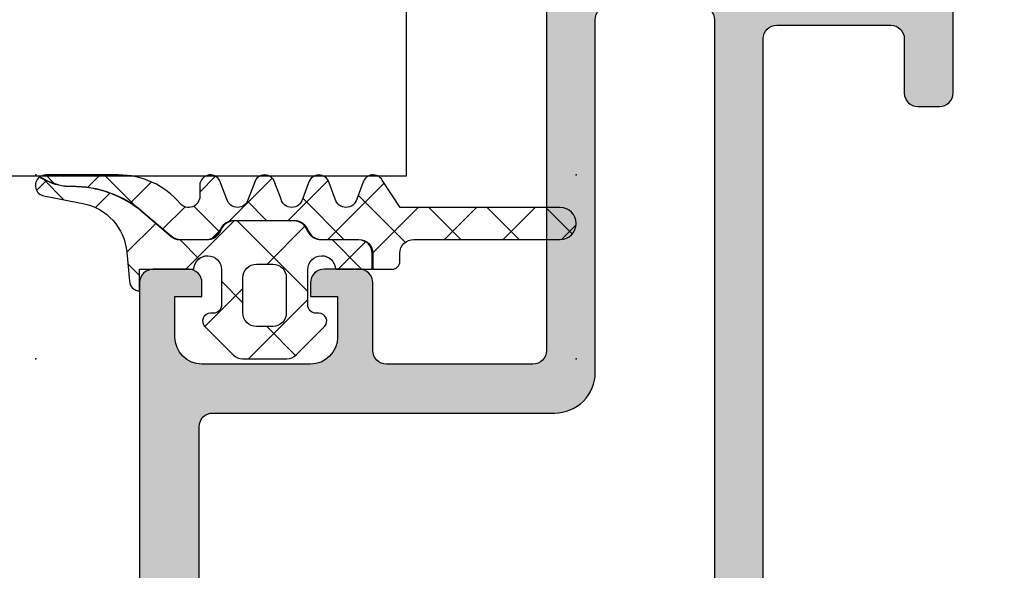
# Model space of a CAD drawing. Header units: millimetres. Extents: x 247761 to 294611, y 172579 to 236863.
# Tile 517 of 596: x 268641 to 268677, y 198208 to 198228. Entities that reach past the tile are written whole.
import ezdxf

# ---------------------------------------------------------------- set-up
doc = ezdxf.new("R2010")
doc.units = ezdxf.units.MM
doc.layers.add('FASÁDA DETAILNÍ', color=4, linetype='Continuous')
doc.layers.add('NOVA', color=240, linetype='Continuous')

# ---------------------------------------------------------------- blocks, each defined once
blk = doc.blocks.new('A$C69D17D4D')
at = {"layer": 'FASÁDA DETAILNÍ'}
h = blk.add_hatch(color=256, dxfattribs=at)
edge = h.paths.add_edge_path(flags=16)
edge.add_ellipse((-5978.789414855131, 24829.51812637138), major_axis=(-0.499974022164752, 0), ratio=1, start_angle=89.99702292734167, end_angle=180.0029770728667, ccw=False)
edge.add_line((-5978.789440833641, 24829.01815234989), (-5996.789440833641, 24829.01815234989))
edge.add_ellipse((-5996.789466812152, 24829.51812637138), major_axis=(-0.4999740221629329, 0), ratio=1, start_angle=-0.0029770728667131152, end_angle=90.00297707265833, ccw=False)
edge.add_line((-5997.289440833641, 24829.51815234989), (-5997.289440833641, 24842.01815234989))
edge.add_ellipse((-5996.789419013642, 24842.01813052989), major_axis=(-0.5000218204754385, 0), ratio=1, start_angle=270.0025002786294, end_angle=359.9974997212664, ccw=False)
edge.add_line((-5996.789440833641, 24842.51815234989), (-5984.186389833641, 24842.51815234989))
edge.add_ellipse((-5984.186388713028, 24844.01815122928), major_axis=(-1.499998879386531, 0), ratio=1, start_angle=89.99995719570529, end_angle=180.0000428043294)
edge.add_line((-5982.686389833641, 24844.01815234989), (-5982.686389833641, 24857.01814034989))
edge.add_ellipse((-5982.186390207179, 24857.01814072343), major_axis=(-0.49999962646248, 0), ratio=1, start_angle=-90.00004280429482, end_angle=4.280419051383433e-05, ccw=False)
edge.add_line((-5982.186389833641, 24857.51814034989), (-5978.789440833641, 24857.51814034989))
edge.add_ellipse((-5978.789440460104, 24857.01814072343), major_axis=(-0.4999996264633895, 0), ratio=1, start_angle=179.9999571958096, end_angle=270.0000428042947, ccw=False)
edge.add_line((-5978.289440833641, 24857.01814034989), (-5978.289440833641, 24829.51815234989))
edge = h.paths.add_edge_path()
edge.add_line((-5949.489445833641, 24828.31814034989), (-5949.489445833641, 24831.31814034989))
edge.add_line((-5949.489445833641, 24831.31814034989), (-5951.489445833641, 24831.31814034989))
edge.add_arc((-5951.489471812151, 24830.8181663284), 0.4999740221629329, 89.99702292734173, 180.0029770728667)
edge.add_line((-5951.989445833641, 24830.81814034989), (-5951.989445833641, 24830.31814034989))
edge.add_line((-5951.989445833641, 24830.31814034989), (-5950.989445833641, 24830.31814034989))
edge.add_line((-5950.989445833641, 24830.31814034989), (-5950.989445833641, 24829.31814034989))
edge.add_arc((-5951.989509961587, 24829.31820447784), 1.000064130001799, 270.0036740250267, 359.9963259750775, ccw=False)
edge.add_line((-5951.989445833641, 24828.31814034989), (-5955.989445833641, 24828.31814034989))
edge.add_arc((-5955.98941585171, 24829.31817033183), 1.000029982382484, 180.0017177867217, 269.9982822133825, ccw=False)
edge.add_line((-5956.989445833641, 24829.31814034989), (-5956.989445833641, 24830.31814034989))
edge.add_line((-5956.989445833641, 24830.31814034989), (-5955.989445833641, 24830.31814034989))
edge.add_line((-5955.989445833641, 24830.31814034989), (-5955.989445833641, 24830.81814034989))
edge.add_arc((-5956.489451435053, 24830.81813474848), 0.5000056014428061, 0.0006418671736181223, 89.99935813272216)
edge.add_line((-5956.489445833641, 24831.31814034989), (-5959.289448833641, 24831.31814034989))
edge.add_arc((-5959.289448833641, 24830.81814034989), 0.5, 90, 270)
edge.add_line((-5959.289448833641, 24830.31814034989), (-5958.989445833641, 24830.31814034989))
edge.add_arc((-5958.989456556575, 24829.81812962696), 0.5000107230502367, 0.001228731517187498, 89.99877126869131, ccw=False)
edge.add_line((-5958.489445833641, 24829.81814034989), (-5958.489445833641, 24829.31814034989))
edge.add_arc((-5958.98951375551, 24829.31820827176), 0.5000679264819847, 270.00778221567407, 359.9922177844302, ccw=False)
edge.add_line((-5958.989445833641, 24828.81814034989), (-5970.289440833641, 24828.81814034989))
edge.add_arc((-5970.289419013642, 24829.31816216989), 0.500021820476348, 180.0025002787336, 269.9974997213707, ccw=False)
edge.add_line((-5970.789440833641, 24829.31814034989), (-5970.789440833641, 24829.81814034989))
edge.add_arc((-5970.289503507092, 24829.81820302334), 0.4999373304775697, 89.99281725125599, 180.007182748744, ccw=False)
edge.add_line((-5970.289440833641, 24830.31814034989), (-5969.989437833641, 24830.31814034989))
edge.add_arc((-5969.989500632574, 24830.81820314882), 0.5000628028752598, 270.0071953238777, 359.9928046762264)
edge.add_line((-5969.489437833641, 24830.81814034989), (-5969.489437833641, 24835.31814034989))
edge.add_arc((-5969.989443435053, 24835.31813474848), 0.5000056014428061, 0.0006418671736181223, 89.99935813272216)
edge.add_line((-5969.989437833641, 24835.81814034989), (-5970.789440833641, 24835.81814034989))
edge.add_arc((-5970.789466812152, 24835.3181663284), 0.4999740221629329, 89.99702292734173, 180.0029770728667)
edge.add_line((-5971.289440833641, 24835.31814034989), (-5971.289440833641, 24833.31814034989))
edge.add_arc((-5971.789508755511, 24833.31820827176), 0.5000679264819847, 270.00778221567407, 359.9922177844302, ccw=False)
edge.add_line((-5971.789440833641, 24832.81814034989), (-5972.289440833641, 24832.81814034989))
edge.add_arc((-5972.289503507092, 24832.31820302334), 0.4999373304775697, 89.99281725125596, 180.007182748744)
edge.add_line((-5972.789440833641, 24832.31814034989), (-5972.789440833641, 24829.31814034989))
edge.add_arc((-5973.289495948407, 24829.31819546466), 0.5000551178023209, 270.0063149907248, 359.9936850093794, ccw=False)
edge.add_line((-5973.289440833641, 24828.81814034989), (-5974.989437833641, 24828.81814034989))
edge.add_arc((-5974.989469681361, 24830.31810850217), 1.499968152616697, 179.9987834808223, 270.0012165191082, ccw=False)
edge.add_line((-5976.489437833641, 24830.31814034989), (-5976.489437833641, 24856.31814034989))
edge.add_arc((-5975.989458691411, 24856.31816120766), 0.4999791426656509, 89.99760977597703, 180.002390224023, ccw=False)
edge.add_line((-5975.989437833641, 24856.81814034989), (-5971.789440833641, 24856.81814034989))
edge.add_arc((-5971.789446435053, 24856.31813474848), 0.5000056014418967, 0.000641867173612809, 89.99935813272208, ccw=False)
edge.add_line((-5971.289440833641, 24856.31814034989), (-5971.289440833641, 24854.31814034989))
edge.add_arc((-5970.789419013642, 24854.31816216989), 0.5000218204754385, 180.0025002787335, 269.9974997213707)
edge.add_line((-5970.789440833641, 24853.81814034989), (-5969.989437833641, 24853.81814034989))
edge.add_arc((-5969.989490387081, 24854.31819290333), 0.5000525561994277, 270.0060215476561, 359.9939784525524)
edge.add_line((-5969.489437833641, 24854.31814034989), (-5969.489437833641, 24859.31814134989))
edge.add_line((-5969.489437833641, 24859.31814134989), (-5969.706758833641, 24860.07603034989))
edge.add_arc((-5969.418380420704, 24860.15872166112), 0.2999999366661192, 127.90481467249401, 196.0000242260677, ccw=False)
edge.add_arc((-5969.786990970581, 24860.63214150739), 0.3000001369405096, 307.9047180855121, 359.9999699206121)
edge.add_line((-5969.486990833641, 24860.6321413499), (-5969.486992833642, 24862.69628834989))
edge.add_arc((-5969.886992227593, 24862.69628880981), 0.3999993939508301, 359.9999341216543, 471.973769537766)
edge.add_line((-5970.036664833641, 24863.06723034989), (-5972.059893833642, 24862.25086934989))
edge.add_arc((-5971.985057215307, 24862.0653990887), 0.1999993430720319, 111.973907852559, 204.1410923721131)
edge.add_line((-5972.167564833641, 24861.98360234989), (-5971.099244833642, 24859.59991734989))
edge.add_arc((-5971.281752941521, 24859.51812064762), 0.199999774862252, -90.81990060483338, 24.141025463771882, ccw=False)
edge.add_line((-5971.284614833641, 24859.31814134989), (-5982.588694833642, 24859.31814034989))
edge.add_arc((-5982.597126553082, 24859.50955484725), 0.191600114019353, 178.9555499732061, 272.522221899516, ccw=False)
edge.add_line((-5982.788694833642, 24859.51304734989), (-5982.788694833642, 24859.93363134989))
edge.add_line((-5982.788694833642, 24859.93363134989), (-5981.356959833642, 24862.39924334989))
edge.add_arc((-5981.616296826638, 24862.55005504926), 0.2999997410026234, 329.8208038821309, 434.0000282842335)
edge.add_line((-5981.533605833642, 24862.83843334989), (-5983.025766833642, 24863.26630434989))
edge.add_line((-5983.025766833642, 24863.26630434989), (-5983.889041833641, 24863.7647163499))
edge.add_arc((-5984.089041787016, 24863.41830610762), 0.4000000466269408, 60.00001156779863, 179.9999652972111)
edge.add_line((-5984.489041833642, 24863.41830634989), (-5984.488694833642, 24859.31037534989))
edge.add_line((-5984.488694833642, 24859.31037534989), (-5984.486389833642, 24844.81831834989))
edge.add_arc((-5984.986389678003, 24844.81814022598), 0.4999998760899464, -90.0000178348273, 0.020411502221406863, ccw=False)
edge.add_line((-5984.986389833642, 24844.31814034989), (-5990.389431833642, 24844.31814034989))
edge.add_arc((-5990.389432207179, 24844.81813997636), 0.4999996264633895, 179.9999571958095, 270.0000428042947, ccw=False)
edge.add_line((-5990.889431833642, 24844.81814034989), (-5990.889431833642, 24847.31814034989))
edge.add_arc((-5991.389431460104, 24847.31814072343), 0.49999962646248, 359.9999571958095, 450.0000428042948)
edge.add_line((-5991.389431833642, 24847.81814034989), (-5992.689434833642, 24847.81814034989))
edge.add_arc((-5992.689455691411, 24847.31816120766), 0.4999791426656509, 89.99760977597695, 180.0023902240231)
edge.add_line((-5993.189434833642, 24847.31814034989), (-5993.189434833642, 24846.81814034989))
edge.add_line((-5993.189434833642, 24846.81814034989), (-5992.189434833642, 24846.81814034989))
edge.add_line((-5992.189434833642, 24846.81814034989), (-5992.189434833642, 24845.31814034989))
edge.add_arc((-5993.189466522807, 24845.31817203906), 1.000031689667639, 270.0018155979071, 359.9981844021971, ccw=False)
edge.add_line((-5993.189434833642, 24844.31814034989), (-5997.189434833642, 24844.31814034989))
edge.add_arc((-5997.189365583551, 24845.31820959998), 1.000069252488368, 180.0039674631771, 269.99603253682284, ccw=False)
edge.add_line((-5998.189434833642, 24845.31814034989), (-5998.189434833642, 24846.81814034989))
edge.add_line((-5998.189434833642, 24846.81814034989), (-5997.189434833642, 24846.81814034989))
edge.add_line((-5997.189434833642, 24846.81814034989), (-5997.189434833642, 24847.31814034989))
edge.add_arc((-5997.689408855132, 24847.3181663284), 0.499974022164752, 359.9970229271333, 450.0029770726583)
edge.add_line((-5997.689434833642, 24847.81814034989), (-5998.989437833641, 24847.81814034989))
edge.add_arc((-5998.98943223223, 24847.31813474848), 0.5000056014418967, 90.00064186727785, 179.9993581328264)
edge.add_line((-5999.489437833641, 24847.31814034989), (-5999.489437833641, 24828.31814034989))
edge.add_arc((-5997.989467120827, 24828.31811106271), 1.499970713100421, 179.9988812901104, 270.0011187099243)
edge.add_line((-5997.989437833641, 24826.81814034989), (-5950.989445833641, 24826.81814034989))
edge.add_arc((-5950.989506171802, 24828.31820068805), 1.500060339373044, 270.0023046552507, 359.9976953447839)
h = blk.add_hatch(dxfattribs=at)
h.set_pattern_fill('ANSI37', color=256, scale=0.625, angle=90, style=0)
h.set_pattern_definition([(135, (0, 0), (-1.403165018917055, -1.403165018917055), []), (225, (0, 0), (1.403165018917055, -1.403165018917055), [])])
edge = h.paths.add_edge_path()
edge.add_arc((-5992.879513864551, 24845.90811894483), 0.2900050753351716, 314.9975633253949, 449.9994892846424)
edge.add_line((-5992.879511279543, 24846.19812402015), (-5992.979505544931, 24846.19812402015))
edge.add_arc((-5992.979505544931, 24846.50812402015), 0.3099999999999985, 179.9999999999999, 270.0000000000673, ccw=False)
edge.add_line((-5993.289505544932, 24846.50812402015), (-5993.289505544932, 24847.80810002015))
edge.add_arc((-5992.779505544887, 24847.80810002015), 0.5100000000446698, 1.1235201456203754, 180.0000000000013, ccw=False)
edge.add_line((-5992.269603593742, 24847.81810003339), (-5990.910995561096, 24847.81810185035))
edge.add_line((-5990.910995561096, 24847.81810185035), (-5990.910995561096, 24848.4081021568))
edge.add_arc((-5991.400995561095, 24848.4081021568), 0.4900000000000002, 2.105722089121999e-13, 90.00000000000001)
edge.add_line((-5991.400995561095, 24848.8981021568), (-5992.800993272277, 24848.8981021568))
edge.add_arc((-5992.800993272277, 24849.4081021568), 0.5099999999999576, 210.0000000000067, 270.0000000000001, ccw=False)
edge.add_line((-5993.242666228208, 24849.1531021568), (-5993.358136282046, 24849.3531021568))
edge.add_arc((-5993.782488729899, 24849.1081021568), 0.4900000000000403, 30.00000000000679, 90.00000000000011)
edge.add_line((-5993.782488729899, 24849.5981021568), (-5996.019498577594, 24849.5981021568))
edge.add_arc((-5996.019498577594, 24849.1081021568), 0.4899999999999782, 90.00000000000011, 150.0000000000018)
edge.add_line((-5996.443851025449, 24849.3531021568), (-5996.559321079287, 24849.1531021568))
edge.add_arc((-5997.000994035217, 24849.4081021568), 0.5100000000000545, 269.99999999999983, 330.00000000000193, ccw=False)
edge.add_line((-5997.000994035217, 24848.8981021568), (-5997.998591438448, 24848.8981021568))
edge.add_arc((-5997.998591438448, 24849.4040355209), 0.5059333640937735, 229.3588191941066, 269.99999999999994, ccw=False)
edge.add_line((-5998.328115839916, 24849.02013157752), (-5999.354347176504, 24849.90099845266))
edge.add_arc((-6001.955544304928, 24846.87054052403), 3.993732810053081, 49.35881919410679, 90.61886913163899)
edge.add_arc((-6002.020391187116, 24852.87392311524), 2.010000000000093, 243.3452087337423, 270.6188691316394, ccw=False)
edge.add_line((-6002.922105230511, 24851.07753457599), (-6003.1891411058, 24851.21157573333))
edge.add_arc((-6002.944171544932, 24850.90811202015), 0.3900003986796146, 128.9120293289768, 258.9894375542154)
edge.add_line((-6003.018657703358, 24850.52529075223), (-6001.580566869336, 24850.2456891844))
edge.add_arc((-6001.964178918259, 24848.27263525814), 2.010000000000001, 4.99524938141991, 78.99750356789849, ccw=False)
edge.add_line((-5999.961813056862, 24848.44765227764), (-5999.868030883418, 24847.37469249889))
edge.add_arc((-5999.479463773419, 24847.40811379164), 0.3900017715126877, 184.9160046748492, 268.5301263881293)
edge.add_line((-5999.48946783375, 24847.01824034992), (-5999.48946783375, 24847.81811131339))
edge.add_line((-5999.48946783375, 24847.81811131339), (-5997.489388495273, 24847.81810007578))
edge.add_arc((-5996.979486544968, 24847.80810002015), 0.5100000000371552, 0, 178.8764750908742, ccw=False)
edge.add_line((-5996.469486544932, 24847.80810002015), (-5996.469486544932, 24846.50812402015))
edge.add_arc((-5996.779486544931, 24846.50812402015), 0.3100000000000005, 269.99999999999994, 359.99999999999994, ccw=False)
edge.add_line((-5996.779486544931, 24846.19812402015), (-5996.87951154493, 24846.19812402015))
edge.add_arc((-5996.879483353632, 24845.90810864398), 0.2900153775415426, 90.00556950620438, 224.9966855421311)
edge.add_line((-5997.084567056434, 24845.70304866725), (-5996.044002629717, 24844.66175164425))
edge.add_arc((-5995.697398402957, 24845.00811202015), 0.4900000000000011, 224.9798378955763, 269.9999999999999)
edge.add_line((-5995.697398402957, 24844.51811202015), (-5994.06134996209, 24844.51811202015))
edge.add_arc((-5994.061349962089, 24845.00811202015), 0.4899999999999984, 270.0000000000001, 315.0276992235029)
edge.add_line((-5993.714700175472, 24844.66179724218), (-5992.674458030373, 24845.70304566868))
edge = h.paths.add_edge_path()
edge.add_arc((-5994.5794827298, 24847.50813383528), 0.4999901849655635, -1.1368683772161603e-13, 89.9999999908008, ccw=False)
edge.add_line((-5994.079492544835, 24847.50813383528), (-5994.079492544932, 24846.20812402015))
edge.add_arc((-5994.579473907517, 24846.20810538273), 0.4999813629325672, -90.0021357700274, 0.002135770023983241, ccw=False)
edge.add_line((-5994.579492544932, 24845.70812402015), (-5995.17949954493, 24845.70812402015))
edge.add_arc((-5995.179518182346, 24846.20810538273), 0.4999813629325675, 179.997864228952, 270.0021357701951, ccw=False)
edge.add_line((-5995.679499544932, 24846.20812402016), (-5995.679499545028, 24847.50813383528))
edge.add_arc((-5995.179509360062, 24847.50813383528), 0.4999901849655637, 90, 180, ccw=False)
edge.add_line((-5995.179509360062, 24848.00812402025), (-5994.57948272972, 24848.00812402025))
h = blk.add_hatch(dxfattribs=at)
h.set_pattern_fill('ANSI37', color=256, scale=0.48, angle=90, style=0)
h.set_pattern_definition([(135, (0, 0), (-1.077630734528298, -1.077630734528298), []), (225, (0, 0), (1.077630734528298, -1.077630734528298), [])])
edge = h.paths.add_edge_path()
edge.add_line((-5992.27527937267, 24850.40152880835), (-5992.502538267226, 24851.00858631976))
edge.add_arc((-5992.879374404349, 24850.90811111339), 0.3900009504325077, 14.92936879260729, 165.070631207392)
edge.add_line((-5993.256210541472, 24851.00858631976), (-5993.483469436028, 24850.40152880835))
edge.add_arc((-5993.879374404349, 24850.50811227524), 0.4100009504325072, 195.0676336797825, 344.9323663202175, ccw=False)
edge.add_line((-5994.27527937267, 24850.40152880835), (-5994.502538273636, 24851.00858633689))
edge.add_arc((-5994.879374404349, 24850.90811261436), 0.390000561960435, 14.92915839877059, 165.0708416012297)
edge.add_line((-5995.256210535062, 24851.00858633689), (-5995.483469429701, 24850.40152882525))
edge.add_arc((-5995.879374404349, 24850.50811077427), 0.4100005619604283, 195.0674247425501, 344.9325713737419, ccw=False)
edge.add_line((-5996.275279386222, 24850.40152885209), (-5996.502534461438, 24851.0085863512))
edge.add_arc((-5996.879417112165, 24850.90809910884), 0.3900489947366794, 14.92931686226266, 179.9999999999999)
edge.add_line((-5997.269466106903, 24850.90809910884), (-5997.269466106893, 24850.50811001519))
edge.add_arc((-5997.679466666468, 24850.50811001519), 0.4100005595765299, 220.3199356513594, 359.99999999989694, ccw=False)
edge.add_arc((-6000.271752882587, 24848.30814015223), 2.989972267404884, 40.31993784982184, 90.00133045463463)
edge.add_line((-6000.271822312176, 24851.29811241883), (-6002.943613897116, 24851.29811202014))
edge.add_arc((-6002.944171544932, 24850.90811202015), 0.3900003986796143, 89.91807475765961, 125.6405699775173)
edge.add_line((-6003.171424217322, 24851.22506080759), (-6002.913132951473, 24851.09540908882))
edge.add_arc((-6002.020391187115, 24852.87392311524), 1.990000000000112, 243.345208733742, 270.6188691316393)
edge.add_arc((-6001.955544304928, 24846.87054052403), 4.013732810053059, 49.358819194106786, 90.61886913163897, ccw=False)
edge.add_line((-5999.341320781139, 24849.91617452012), (-5998.315089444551, 24849.03530764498))
edge.add_arc((-5997.998591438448, 24849.4040355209), 0.4859333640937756, 229.3588191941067, 269.9999999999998)
edge.add_line((-5997.998591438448, 24848.9181021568), (-5997.000994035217, 24848.9181021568))
edge.add_arc((-5997.000994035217, 24849.4081021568), 0.4900000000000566, 270.0000000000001, 330.0000000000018)
edge.add_line((-5996.576641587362, 24849.1631021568), (-5996.461171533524, 24849.3631021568))
edge.add_arc((-5996.019498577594, 24849.1081021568), 0.5099999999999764, 89.99999999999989, 150.0000000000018, ccw=False)
edge.add_line((-5996.019498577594, 24849.6181021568), (-5993.782488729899, 24849.6181021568))
edge.add_arc((-5993.782488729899, 24849.1081021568), 0.5100000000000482, 30.00000000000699, 89.99999999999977, ccw=False)
edge.add_line((-5993.34081577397, 24849.3631021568), (-5993.225345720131, 24849.1631021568))
edge.add_arc((-5992.800993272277, 24849.4081021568), 0.4899999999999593, 210.000000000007, 269.9999999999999)
edge.add_line((-5992.800993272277, 24848.9181021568), (-5991.400995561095, 24848.9181021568))
edge.add_arc((-5991.400995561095, 24848.4081021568), 0.509999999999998, -2.2737367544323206e-13, 90, ccw=False)
edge.add_line((-5990.890995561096, 24848.4081021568), (-5990.890995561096, 24847.8181018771))
edge.add_line((-5990.890995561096, 24847.8181018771), (-5990.179374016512, 24847.8181028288))
edge.add_arc((-5990.179374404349, 24848.1081028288), 0.2900000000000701, 270.0000766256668, 360.0000000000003)
edge.add_line((-5989.889374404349, 24848.1081028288), (-5989.88937440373, 24848.408087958))
edge.add_arc((-5989.37955241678, 24848.40826950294), 0.5098220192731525, 89.97571351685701, 180.0204027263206, ccw=False)
edge.add_line((-5989.379336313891, 24848.91809147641), (-5983.979373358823, 24848.918121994))
edge.add_arc((-5983.979376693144, 24849.50812046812), 0.5899984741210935, 270.0003238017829, 450.0000000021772)
edge.add_line((-5983.979376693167, 24850.09811894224), (-5989.884784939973, 24850.09811894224))
edge.add_line((-5989.884784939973, 24850.09811894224), (-5990.541488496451, 24851.10287327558))
edge.add_arc((-5990.879376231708, 24850.90811264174), 0.3899997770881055, 29.95942118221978, 165.0702409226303)
edge.add_line((-5991.256210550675, 24851.00859011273), (-5991.483469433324, 24850.40152881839))
edge.add_arc((-5991.879374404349, 24850.50811227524), 0.4100009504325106, 195.0676336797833, 344.93236777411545, ccw=False)
blk.add_lwpolyline([(-6377.354742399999, 24895.25402419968), (-5989.663965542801, 24895.25402419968), (-5989.663965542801, 24851.25402419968), (-6377.354742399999, 24851.25402419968), (-6458.325621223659, 24851.25402419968), (-6458.325621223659, 24895.25402419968)], close=True, dxfattribs=at)
for points in [[(-5976.489437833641, 24830.31814034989), (-5976.489437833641, 24856.31814034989), (-5976.489437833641, 24856.31814034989, -0.414238), (-5975.989437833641, 24856.81814034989), (-5971.789440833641, 24856.81814034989), (-5971.789440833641, 24856.81814034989, -0.414207), (-5971.289440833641, 24856.31814034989), (-5971.289440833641, 24854.31814034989), (-5971.289440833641, 24854.31814034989, 0.414188), (-5970.789440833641, 24853.81814034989), (-5969.989437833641, 24853.81814034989), (-5969.989437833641, 24853.81814034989, 0.414152), (-5969.489437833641, 24854.31814034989), (-5969.489437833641, 24859.31814134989)], [(-5984.488694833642, 24859.31037534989), (-5984.486389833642, 24844.81831834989), (-5984.486389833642, 24844.81831834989, -0.414318), (-5984.986389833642, 24844.31814034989), (-5990.389431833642, 24844.31814034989), (-5990.389431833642, 24844.31814034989, -0.414214), (-5990.889431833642, 24844.81814034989), (-5990.889431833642, 24847.31814034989), (-5990.889431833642, 24847.31814034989, 0.414214), (-5991.389431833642, 24847.81814034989), (-5992.689434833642, 24847.81814034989), (-5992.689434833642, 24847.81814034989, 0.414238), (-5993.189434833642, 24847.31814034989), (-5993.189434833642, 24846.81814034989), (-5992.189434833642, 24846.81814034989), (-5992.189434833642, 24845.31814034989), (-5992.189434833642, 24845.31814034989, -0.414195), (-5993.189434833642, 24844.31814034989), (-5997.189434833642, 24844.31814034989), (-5997.189434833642, 24844.31814034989, -0.414173), (-5998.189434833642, 24845.31814034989), (-5998.189434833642, 24846.81814034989), (-5997.189434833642, 24846.81814034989), (-5997.189434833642, 24847.31814034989), (-5997.189434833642, 24847.31814034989, 0.414244), (-5997.689434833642, 24847.81814034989), (-5998.989437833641, 24847.81814034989), (-5998.989437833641, 24847.81814034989, 0.414207), (-5999.489437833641, 24847.31814034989), (-5999.489437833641, 24828.31814034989)]]:
    blk.add_lwpolyline(points, format="xyb", dxfattribs=at)
at = {"layer": 'FASÁDA DETAILNÍ', "extrusion": (0, 0, -1)}
blk.add_lwpolyline([(5978.289440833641, 24829.51815234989, 0.414244), (5978.789440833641, 24829.01815234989), (5996.789440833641, 24829.01815234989), (5996.789440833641, 24829.01815234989, 0.414244), (5997.289440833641, 24829.51815234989), (5997.289440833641, 24842.01815234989), (5997.289440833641, 24842.01815234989, 0.414188), (5996.789440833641, 24842.51815234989), (5984.186389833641, 24842.51815234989), (5984.186389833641, 24842.51815234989, -0.414214), (5982.686389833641, 24844.01815234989), (5982.686389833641, 24857.01814034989), (5982.686389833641, 24857.01814034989, 0.414214), (5982.186389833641, 24857.51814034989), (5978.789440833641, 24857.51814034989), (5978.789440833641, 24857.51814034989, 0.414214), (5978.289440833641, 24857.01814034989), (5978.289440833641, 24829.51815234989)], format="xyb", close=True, dxfattribs=at)
at = {"layer": 'FASÁDA DETAILNÍ', "color": 7}
for points in [[(-5992.674458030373, 24845.70304566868, 0.6681907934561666), (-5992.879511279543, 24846.19812402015), (-5992.979505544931, 24846.19812402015, -0.41421356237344), (-5993.289505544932, 24846.50812402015), (-5993.289505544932, 24847.80810002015, -0.9902431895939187), (-5992.269603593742, 24847.81810003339), (-5990.910995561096, 24847.81810185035), (-5990.910995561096, 24848.4081021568, 0.4142135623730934), (-5991.400995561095, 24848.8981021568), (-5992.800993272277, 24848.8981021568, -0.267949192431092), (-5993.242666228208, 24849.1531021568), (-5993.358136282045, 24849.3531021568, 0.2679491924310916), (-5993.782488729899, 24849.5981021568), (-5996.019498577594, 24849.5981021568, 0.267949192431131), (-5996.443851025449, 24849.3531021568), (-5996.559321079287, 24849.1531021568, -0.2679491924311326), (-5997.000994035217, 24848.8981021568), (-5997.998591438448, 24848.8981021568, -0.1792130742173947), (-5998.328115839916, 24849.02013157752), (-5999.354347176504, 24849.90099845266, 0.1820014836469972), (-6001.998680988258, 24850.8640403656, -0.1195687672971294), (-6002.922105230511, 24851.07753457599), (-6003.1891411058, 24851.21157573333, 0.6375452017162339), (-6003.018657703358, 24850.52529075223), (-6001.580566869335, 24850.2456891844, -0.3346062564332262), (-5999.961813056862, 24848.44765227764), (-5999.868030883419, 24847.37469249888, 0.381933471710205), (-5999.48946783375, 24847.01824034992), (-5999.48946783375, 24847.81811131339), (-5997.489388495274, 24847.81810007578, -0.9902431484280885), (-5996.469486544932, 24847.80810002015), (-5996.469486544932, 24846.50812402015, -0.414213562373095), (-5996.779486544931, 24846.19812402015), (-5996.87951154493, 24846.19812402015, 0.6681225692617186), (-5997.084567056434, 24845.70304866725), (-5996.044002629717, 24844.66175164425, 0.1990038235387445), (-5995.697398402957, 24844.51811202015), (-5994.061349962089, 24844.51811202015, 0.199038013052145), (-5993.714700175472, 24844.66179724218), (-5992.674458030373, 24845.70304566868)], [(-5992.27527937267, 24850.40152880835), (-5992.502538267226, 24851.00858631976, 0.7683067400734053), (-5993.256210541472, 24851.00858631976), (-5993.483469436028, 24850.40152880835, -0.7663896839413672), (-5994.27527937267, 24850.40152880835), (-5994.502538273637, 24851.00858633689, 0.7683096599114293), (-5995.256210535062, 24851.00858633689), (-5995.4834694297, 24850.40152882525, -0.766392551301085), (-5996.275279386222, 24850.40152885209), (-5996.502534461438, 24851.0085863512, 0.8775222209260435), (-5997.269466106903, 24850.90809910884), (-5997.269466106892, 24850.50811001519, -0.6981291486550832), (-5997.992068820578, 24850.24281705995, 0.2202365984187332), (-6000.271822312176, 24851.29811241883), (-6002.943613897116, 24851.29811202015, 0.1571434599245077), (-6003.171424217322, 24851.22506080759), (-6002.913132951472, 24851.09540908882, 0.1195687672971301), (-6001.998897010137, 24850.88403919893, -0.1820014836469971), (-5999.341320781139, 24849.91617452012), (-5998.31508944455, 24849.03530764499, 0.1792130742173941), (-5997.998591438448, 24848.9181021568), (-5997.000994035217, 24848.9181021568, 0.2679491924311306), (-5996.576641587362, 24849.1631021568), (-5996.461171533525, 24849.3631021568, -0.2679491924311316), (-5996.019498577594, 24849.6181021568), (-5993.782488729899, 24849.6181021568, -0.2679491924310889), (-5993.34081577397, 24849.3631021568), (-5993.225345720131, 24849.1631021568, 0.2679491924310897), (-5992.800993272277, 24848.9181021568), (-5991.400995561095, 24848.9181021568, -0.4142135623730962), (-5990.890995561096, 24848.4081021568), (-5990.890995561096, 24847.8181018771), (-5990.179374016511, 24847.8181028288, 0.4142131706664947), (-5989.889374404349, 24848.1081028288), (-5989.88937440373, 24848.408087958, -0.414442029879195), (-5989.379336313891, 24848.91809147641), (-5983.979373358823, 24848.918121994, 0.999997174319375), (-5983.979376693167, 24850.09811894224), (-5989.884784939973, 24850.09811894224), (-5990.541488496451, 24851.10287327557, 0.6688782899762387), (-5991.256210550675, 24851.00859011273), (-5991.483469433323, 24850.40152881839, -0.7663896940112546), (-5992.27527937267, 24850.40152880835)], [(-5994.57948272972, 24848.00812402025, -0.4142135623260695), (-5994.079492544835, 24847.50813383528), (-5994.079492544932, 24846.20812402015, -0.4142353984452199), (-5994.579492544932, 24845.70812402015), (-5995.17949954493, 24845.70812402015, -0.4142353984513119), (-5995.679499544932, 24846.20812402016), (-5995.679499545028, 24847.50813383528, -0.4142135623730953), (-5995.179509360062, 24848.00812402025), (-5994.57948272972, 24848.00812402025)]]:
    blk.add_lwpolyline(points, format="xyb", close=True, dxfattribs=at)
at = {"layer": 'FASÁDA DETAILNÍ'}
for p in [(-6003.319465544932, 24851.29811202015), (-5983.389465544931, 24851.29811202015), (-6003.319465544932, 24844.51811202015), (-5983.389465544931, 24844.51811202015)]:
    blk.add_point(p, dxfattribs=at)

msp = doc.modelspace()

# ---------------------------------------------------------------- block references
at = {"layer": 'NOVA', "ltscale": 300}
msp.add_blockref('A$C69D17D4D', (274644.5174331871, 173371.2585875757), dxfattribs=at)

doc.saveas('drawing.dxf')
